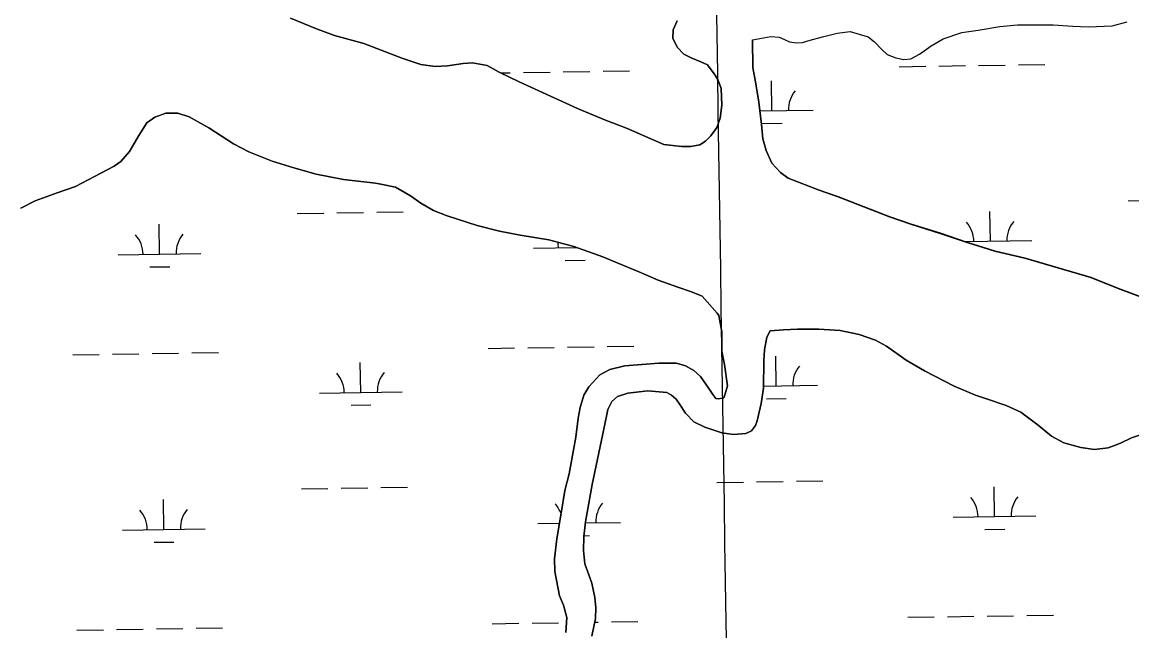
# Model space of a CAD drawing. Extents: x 3823584 to 3861785, y 301729 to 327625.
# Drawn here: x 3842841 to 3844182, y 311506 to 312242 of the extents above; entities that cross this region are included whole.
import ezdxf

# ---------------------------------------------------------------- set-up
doc = ezdxf.new("R2010")
doc.units = 0
for name, color, linetype in [('V-GRID-MAJR', 7, 'Continuous'), ('V-TOPO-SHOR', 7, 'Continuous'), ('V-WETL-SWMP', 7, 'Continuous')]:
    doc.layers.add(name, color=color, linetype=linetype)

msp = doc.modelspace()

# ---------------------------------------------------------------- linework, layer by layer
at = {"layer": 'V-GRID-MAJR'}
msp.add_spline([(3843755.052, 307401.218), (3843661.667, 313457.842), (3843568.228, 319517.936), (3843474.79, 325578.025), (3843474.736, 325581.498)], degree=3, dxfattribs=at)
at = {"layer": 'V-TOPO-SHOR'}
for points in [[(3843165.282, 312246.492), (3843196.667, 312233.57300000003), (3843218.577, 312225.553), (3843253.897, 312215.803), (3843300.872, 312197.999), (3843322.7770000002, 312190.772), (3843339.937, 312188.06200000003), (3843355.115, 312188.89400000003), (3843374.034, 312191.909), (3843385.071, 312192.732), (3843402.825, 312189.23600000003), (3843417.44, 312181.392), (3843441.526, 312169.635), (3843512.006, 312137.51), (3843545.96, 312123.219), (3843571.025, 312113.632)], [(3843571.025, 312113.632), (3843616.163, 312093.885), (3843637.823, 312091.391), (3843648.847, 312091.62), (3843659.667, 312093.424), (3843666.741, 312097.776), (3843673.219, 312104.488), (3843680.276, 312114.353), (3843684.3740000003, 312125.781), (3843686.494, 312141.337), (3843685.449, 312161.61100000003), (3843681.48, 312172.426), (3843677.128, 312179.5), (3843669.026, 312190.104), (3843661.14, 312194.018), (3843649.316, 312198.708), (3843640.6410000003, 312203.21), (3843632.349, 312211.453), (3843627.198, 312222.461), (3843627.563, 312232.5), (3843632.451, 312243.342)], [(3843768.2830000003, 312218.172), (3843776.751, 312216.821), (3843783.835, 312217.234), (3843793.276, 312220.01900000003), (3843807.832, 312224.195), (3843825.535, 312228.384), (3843841.275, 312230.59500000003), (3843863.146, 312223.966), (3843870.84, 312217.88800000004), (3843879.5300000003, 312208.858), (3843886.239, 312202.775), (3843896.686, 312198.477), (3843906.338, 312196.537), (3843914.799, 312197.547), (3843925.217, 312202.892), (3843939.162, 312212.972), (3843953.899, 312221.678), (3843976.122, 312229.223), (3843996.1920000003, 312232.039), (3844022.163, 312236.449), (3844043.415, 312238.677), (3844086.722, 312238.607), (3844110.35, 312237.104), (3844129.4450000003, 312235.98), (3844157.986, 312237.245), (3844175.886, 312242.023)], [(3843723.395, 312220.206), (3843745.626, 312224.603), (3843755.472, 312223.45), (3843761.977, 312220.714), (3843768.2830000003, 312218.172)], [(3843723.395, 312220.206), (3843723.886, 312187.137), (3843727.491, 312167.265), (3843731.099, 312145.032), (3843734.329, 312118.271), (3843735.955, 312100.756), (3843740.131, 312086.594), (3843746.8710000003, 312071.261), (3843757.336, 312060.07300000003), (3843766.6070000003, 312053.406), (3843804.0160000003, 312038.767)], [(3843662.483, 311910.647), (3843649.6520000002, 311916.129), (3843633.074, 311921.599), (3843609.3910000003, 311930.205), (3843585.11, 311940.58), (3843560.04, 311951.154), (3843542.47, 311958.396), (3843507.736, 311970.712), (3843477.5470000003, 311978.708), (3843442.8310000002, 311984.518), (3843417.5810000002, 311989.175), (3843390.9450000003, 311996.194), (3843354.435, 312007.914), (3843338.0530000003, 312014.37200000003), (3843322.847, 312023.002), (3843310.399, 312032.034), (3843292.231, 312042.231), (3843274.278, 312045.923), (3843267.967, 312047.28500000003), (3843229.114, 312051.705), (3843196.17, 312057.914), (3843169.333, 312065.918), (3843143.09, 312073.727), (3843114.862, 312085.077), (3843096.498, 312094.684), (3843066.671, 312114.113), (3843042.775, 312127.251), (3843028.961, 312131.745), (3843014.7660000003, 312131.702), (3843001.372, 312127.128), (3842991.734, 312120.001), (3842982.119, 312104.793), (3842970.74, 312085.634), (3842960.328, 312073.381), (3842952.261, 312067.63800000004), (3842928.64, 312055.346), (3842905.411, 312043.052), (3842883.551, 312035.691), (3842856.767, 312025.754), (3842839.443, 312016.831)], [(3843804.0160000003, 312038.767), (3843826.784, 312030.801), (3843888.762, 312006.538), (3843914.813, 311997.744), (3843950.137, 311986.61100000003), (3843981.5160000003, 311976.058), (3844016.248, 311964.923), (3844052.353, 311956.552), (3844132.071, 311933.328), (3844165.2320000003, 311920.02), (3844203.128, 311905.742)], [(3843498.0840000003, 311504.2), (3843499.0160000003, 311522.538), (3843495.225, 311537.315), (3843490.222, 311548.853), (3843484.694, 311578.014), (3843484.057, 311593.391), (3843487.139, 311617.64900000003), (3843492.173, 311648.619), (3843496.822, 311676.038), (3843502.088, 311696.162), (3843510.038, 311740.153), (3843512.7290000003, 311763.424), (3843515.058, 311776.24700000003), (3843519.7460000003, 311791.047), (3843525.826, 311801.316), (3843538.796, 311815.748), (3843551.199, 311822.093), (3843569.127, 311826.484), (3843610.322, 311829.761), (3843624.517, 311829.804), (3843631.419, 311829.628), (3843642.468, 311826.504), (3843652.737, 311821.016), (3843660.646, 311813.547), (3843669.753, 311800.167), (3843675.299, 311791.904), (3843679.256, 311786.98600000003), (3843681.8200000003, 311786.599), (3843687.1410000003, 311787.404), (3843689.306, 311788.594), (3843693.406, 311802.20900000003), (3843689.5840000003, 311828.02400000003), (3843686.182, 311844.379), (3843686.311, 311867.645), (3843682.705, 311887.349), (3843680.725, 311890.103), (3843662.483, 311910.647)], [(3844192.143, 311743.065), (3844181.112, 311739.68), (3844167.921, 311733.134), (3844160.833, 311730.353), (3844152.9560000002, 311727.371), (3844136.796, 311725.352), (3844120.227, 311727.668), (3844099.5100000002, 311733.521), (3844084.699, 311741.365), (3844068.4930000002, 311754.92100000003), (3844047.548, 311770.43200000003), (3844029.9760000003, 311778.661), (3844006.096, 311786.476), (3843992.6780000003, 311791.168), (3843967.211, 311801.935), (3843931.078, 311820.36), (3843908.958, 311833.505), (3843885.447, 311850.38800000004), (3843872.217, 311857.44800000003), (3843852.281, 311864.487), (3843829.202, 311869.15), (3843803.369, 311870.846), (3843777.738, 311870.967), (3843760.787, 311870.129), (3843744.622, 311868.896)], [(3843744.622, 311868.896), (3843740.901, 311861.19800000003), (3843737.79, 311846.00800000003), (3843737.042, 311832.597), (3843736.549, 311799.672), (3843733.844, 311780.934), (3843729.174, 311760.02), (3843727.218, 311754.495), (3843722.113, 311748.17100000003), (3843715.221, 311744.603), (3843700.4390000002, 311743.374), (3843686.434, 311745.502), (3843665.713, 311752.34), (3843652.681, 311759.004), (3843642.597, 311769.226), (3843635.468, 311779.654), (3843631.11, 311786.14900000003), (3843625.377, 311791.06), (3843620.046, 311794.199), (3843596.972, 311796.495), (3843572.926, 311793.665), (3843560.126, 311789.288), (3843553.6380000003, 311783.355), (3843548.538, 311773.678), (3843544.2660000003, 311751.98), (3843529.685, 311683.128), (3843521.538, 311638.154), (3843519.8170000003, 311620.207), (3843519.078, 311603.25), (3843520.901, 311587.482), (3843525.867, 311574.091), (3843529.449, 311563.771), (3843532.8510000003, 311546.826), (3843534.071, 311534.01300000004), (3843533.715, 311521.395), (3843529.242, 311500.088)]]:
    msp.add_lwpolyline(points, dxfattribs=at)
at = {"layer": 'V-WETL-SWMP'}
for p, q in [((3843419.17751614, 312180.54338356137), (3843430.818271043, 312180.7228691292)), ((3843446.816369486, 312180.9695393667), (3843478.812566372, 312181.462879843)), ((3843494.810664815, 312181.70955008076), (3843526.806861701, 312182.20289055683)), ((3843542.804960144, 312182.4495607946), (3843574.8011570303, 312182.94290127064)), ((3843900.6704237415, 312187.9673890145), (3843932.6666206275, 312188.46072949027)), ((3843948.6647190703, 312188.70739972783), (3843980.6609159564, 312189.2007402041)), ((3843996.6590143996, 312189.4474104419), (3844028.6552112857, 312189.94075091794)), ((3844044.6533097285, 312190.1874211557), (3844076.6495066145, 312190.68076163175)), ((3843746.8790804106, 312134.84809172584), (3843746.3240723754, 312170.84381322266)), ((3842991.734466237, 312120.0039459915), (3843001.3734661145, 312127.12994547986)), ((3843001.3734661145, 312127.12994547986), (3843014.7664660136, 312131.70394505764)), ((3843014.7664660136, 312131.70394505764), (3843028.9614659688, 312131.7459448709)), ((3843028.9614659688, 312131.7459448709), (3843042.7754659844, 312127.2529449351)), ((3843042.7754659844, 312127.2529449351), (3843066.6704660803, 312114.11494533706)), ((3843732.354771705, 312134.6241454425), (3843796.8731380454, 312135.6189362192)), ((3842982.1184664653, 312104.7939469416), (3842991.734466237, 312120.0039459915)), ((3843066.6704660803, 312114.11494533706), (3843096.49846624, 312094.6849460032)), ((3843735.118404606, 312119.2339229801), (3843759.11555227, 312119.60392833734)), ((3842970.7404667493, 312085.6359481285), (3842982.1184664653, 312104.7939469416)), ((3842960.328466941, 312073.38194892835), (3842970.7404667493, 312085.6359481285)), ((3843096.49846624, 312094.6849460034), (3843114.862466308, 312085.078946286)), ((3843114.862466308, 312085.0789462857), (3843143.0894663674, 312073.72794653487)), ((3842952.2624670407, 312067.63994934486), (3842960.328466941, 312073.38194892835)), ((3843143.0894663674, 312073.72794653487), (3843169.333466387, 312065.91994661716)), ((3842928.640467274, 312055.3469503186), (3842952.2624670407, 312067.63994934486)), ((3843169.333466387, 312065.91994661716), (3843196.1704664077, 312057.91694670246)), ((3843196.1704664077, 312057.91694670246), (3843229.1134663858, 312051.7059466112)), ((3842905.412467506, 312043.05395128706), (3842928.640467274, 312055.3469503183)), ((3843229.1134663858, 312051.7059466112), (3843267.966466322, 312047.28694634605)), ((3843267.966466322, 312047.28694634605), (3843274.2794663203, 312045.92494633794)), ((3843274.2794663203, 312045.92494633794), (3843292.2314663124, 312042.2329463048)), ((3842856.7664678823, 312025.7569528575), (3842883.5504676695, 312035.6939519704)), ((3842883.5504676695, 312035.6939519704), (3842905.412467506, 312043.05395128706)), ((3843292.2314663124, 312042.2329463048), (3843310.3994663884, 312032.0349466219)), ((3843310.3994663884, 312032.0349466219), (3843322.847466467, 312023.0029469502)), ((3842839.443468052, 312016.83395356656), (3842856.7664678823, 312025.7569528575)), ((3843322.847466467, 312023.0029469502), (3843338.053466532, 312014.3729472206)), ((3844177.10775677, 312026.0359478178), (3844209.1039536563, 312026.5292882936)), ((3843173.411284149, 312010.5606451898), (3843205.407480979, 312011.05398566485)), ((3843221.4055793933, 312011.30065590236), (3843253.4017762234, 312011.7939963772)), ((3843269.3998746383, 312012.040666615), (3843301.3960714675, 312012.5340070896)), ((3843338.053466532, 312014.3729472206), (3843354.436466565, 312007.91594735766)), ((3843354.436466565, 312007.9159473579), (3843390.945466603, 311996.1949475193)), ((3844010.7794180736, 311977.03585860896), (3844010.224410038, 312013.031580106)), ((3843007.0829463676, 311961.5605572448), (3843006.527937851, 311997.55627776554)), ((3843390.945466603, 311996.19494751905), (3843417.5814666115, 311989.17694755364)), ((3843417.5814666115, 311989.17694755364), (3843442.8314665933, 311984.5199474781)), ((3843442.8314665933, 311984.5199474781), (3843477.5474665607, 311978.7089473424)), ((3843477.5474665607, 311978.7089473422), (3843507.7364665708, 311970.7149473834)), ((3843980.619816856, 311976.57083609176), (3844060.773475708, 311977.80670310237)), ((3843458.937237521, 311968.5275731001), (3843511.614529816, 311969.33978964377)), ((3843507.7364665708, 311970.7149473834), (3843542.4714666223, 311958.3979476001)), ((3843508.9312950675, 311969.2984175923), (3843508.9159024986, 311970.2967204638)), ((3842957.088888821, 311960.78971275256), (3843057.077003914, 311962.33140173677)), ((3843497.1706194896, 311953.6842492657), (3843521.1677671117, 311954.05425462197)), ((3843542.4714666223, 311958.3979476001), (3843560.040466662, 311951.15494776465)), ((3843560.040466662, 311951.15494776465), (3843585.1104667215, 311940.58294801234)), ((3842995.32227079, 311945.94638891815), (3843019.319418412, 311946.3163942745)), ((3843585.1104667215, 311940.58294801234), (3843609.390466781, 311930.2059482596)), ((3843609.390466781, 311930.2059482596), (3843633.074466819, 311921.6019484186)), ((3843633.074466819, 311921.6019484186), (3843649.652466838, 311916.13094849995)), ((3843649.652466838, 311916.13094849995), (3843662.483466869, 311910.64894863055)), ((3843662.483466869, 311910.6489486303), (3843680.724467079, 311890.10494950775)), ((3843680.7244670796, 311890.10494950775), (3843682.7044671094, 311887.3509496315)), ((3843682.7044671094, 311887.3509496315), (3843686.3114673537, 311867.6459506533)), ((3843744.6234671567, 311868.89894982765), (3843760.78646709, 311870.1299495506)), ((3843760.78646709, 311870.1299495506), (3843777.739467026, 311870.9689492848)), ((3843777.739467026, 311870.9689492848), (3843803.3694669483, 311870.8479489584)), ((3843803.3694669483, 311870.8479489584), (3843829.2024668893, 311869.15094871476)), ((3843829.2024668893, 311869.15094871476), (3843852.2824668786, 311864.4879486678)), ((3843686.3114673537, 311867.6459506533), (3843686.1834676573, 311844.3809519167)), ((3843737.7914674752, 311846.0089511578), (3843740.900467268, 311861.19895029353)), ((3843740.900467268, 311861.19895029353), (3843744.6234671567, 311868.89894982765)), ((3843852.2824668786, 311864.4879486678), (3843872.2164669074, 311857.44894879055)), ((3843872.2164669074, 311857.44894879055), (3843885.446466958, 311850.3909490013)), ((3843046.085653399, 311842.07666057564), (3843078.081850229, 311842.5700010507)), ((3843403.9511163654, 311847.5944887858), (3843435.947313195, 311848.08782926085)), ((3843451.94541161, 311848.33449949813), (3843483.9416084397, 311848.8278399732)), ((3843499.939706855, 311849.0745102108), (3843531.9359036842, 311849.56785068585)), ((3843547.934002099, 311849.81452092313), (3843579.930198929, 311850.3078613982)), ((3843686.1834676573, 311844.3809519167), (3843689.5844678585, 311828.02695275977)), ((3843737.0424676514, 311832.5999518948), (3843737.7914674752, 311846.0089511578)), ((3843885.446466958, 311850.3909490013), (3843908.9584671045, 311833.50594961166)), ((3842902.1027676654, 311839.8566284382), (3842934.098964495, 311840.3499689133)), ((3842950.09706291, 311840.59663915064), (3842982.09325974, 311841.0899796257)), ((3842998.0913581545, 311841.3366498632), (3843030.0875549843, 311841.82999033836)), ((3843250.159773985, 311794.4751928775), (3843249.6047654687, 311830.470913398)), ((3843610.322468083, 311829.76295369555), (3843569.1264682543, 311826.48595440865)), ((3843624.5174680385, 311829.8059535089), (3843610.322468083, 311829.76295369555)), ((3843631.418468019, 311829.62895342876), (3843624.5174680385, 311829.8059535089)), ((3843642.4684680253, 311826.5069534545), (3843631.418468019, 311829.62895342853)), ((3843736.5484680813, 311799.6729536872), (3843737.042467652, 311832.5999518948)), ((3843752.008122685, 311802.2130532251), (3843751.4531141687, 311838.2087737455)), ((3843908.9584671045, 311833.50594961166), (3843931.0784672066, 311820.36195003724)), ((3843538.796468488, 311815.7499553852), (3843525.8274687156, 311801.31895633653)), ((3843551.1984683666, 311822.09595487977), (3843538.796468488, 311815.7499553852)), ((3843569.1264682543, 311826.48595440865), (3843551.1984683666, 311822.09595487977)), ((3843652.7364680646, 311821.0169536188), (3843642.4684680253, 311826.5069534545)), ((3843660.6454681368, 311813.54895392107), (3843652.7364680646, 311821.0169536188)), ((3843689.5844678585, 311828.02695275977), (3843693.4064681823, 311802.21095411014)), ((3843931.0784672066, 311820.36195003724), (3843967.2124673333, 311801.936950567)), ((3843669.7544682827, 311800.16995452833), (3843660.6454681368, 311813.54895392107)), ((3843693.406468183, 311802.21095411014), (3843689.3064683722, 311788.59595490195)), ((3843736.583008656, 311801.97521767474), (3843802.0021802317, 311802.98389771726)), ((3843200.1657164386, 311793.70434838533), (3843300.1538315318, 311795.2460373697)), ((3843519.746468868, 311791.0489569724), (3843515.0584690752, 311776.24795783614)), ((3843525.8274687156, 311801.31895633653), (3843519.7464688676, 311791.0489569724)), ((3843553.637468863, 311783.3569569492), (3843560.1254687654, 311789.29095654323)), ((3843560.1254687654, 311789.29095654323), (3843572.9274686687, 311793.6669561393)), ((3843572.9274686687, 311793.6669561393), (3843596.9724685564, 311796.4979556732)), ((3843596.9724685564, 311796.4979556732), (3843620.0464685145, 311794.200955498)), ((3843620.0464685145, 311794.200955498), (3843625.378468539, 311791.0619555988)), ((3843625.378468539, 311791.06195559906), (3843631.110468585, 311786.15095579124)), ((3843675.2994683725, 311791.90595490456), (3843669.7544682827, 311800.16995452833)), ((3843679.2564684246, 311786.98795511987), (3843675.2994683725, 311791.90595490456)), ((3843733.8444683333, 311780.93595473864), (3843736.5484680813, 311799.6729536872)), ((3843967.2124673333, 311801.936950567), (3843992.677467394, 311791.16995082)), ((3843992.677467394, 311791.16995082), (3844006.097467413, 311786.4779509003)), ((3843238.399098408, 311778.8610245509), (3843262.39624603, 311779.23102990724)), ((3843515.0584690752, 311776.24795783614), (3843512.7304692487, 311763.4259585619)), ((3843548.5394690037, 311773.6809575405), (3843553.637468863, 311783.3569569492)), ((3843631.110468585, 311786.150955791), (3843635.4674686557, 311779.65695608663)), ((3843635.4674686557, 311779.65695608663), (3843642.596468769, 311769.22895655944)), ((3843681.820468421, 311786.6019551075), (3843679.2564684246, 311786.98795511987)), ((3843687.1414683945, 311787.40595499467), (3843681.820468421, 311786.6019551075)), ((3843689.3064683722, 311788.59595490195), (3843687.1414683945, 311787.40595499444)), ((3843729.1744686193, 311760.0229559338), (3843733.8444683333, 311780.93595473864)), ((3843740.2474471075, 311786.5988848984), (3843764.2445947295, 311786.96889025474)), ((3844006.097467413, 311786.4779509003), (3844029.976467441, 311778.6629510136)), ((3844029.976467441, 311778.6629510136), (3844047.5484674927, 311770.4339512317)), ((3843512.7304692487, 311763.4259585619), (3843510.0394695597, 311740.1539598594)), ((3843544.2664692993, 311751.98195877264), (3843548.539469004, 311773.6809575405)), ((3843642.596468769, 311769.22895655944), (3843652.6814688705, 311759.00695698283)), ((3844047.5484674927, 311770.4339512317), (3844068.4924676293, 311754.9219518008)), ((3843529.6854702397, 311683.1309626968), (3843544.2664692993, 311751.98195877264)), ((3843652.6814688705, 311759.00695698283), (3843665.713468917, 311752.34295717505)), ((3843665.713468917, 311752.34295717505), (3843686.435468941, 311745.5039572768)), ((3843722.112468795, 311748.17295666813), (3843727.219468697, 311754.4969562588)), ((3843727.219468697, 311754.4969562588), (3843729.1744686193, 311760.0229559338)), ((3844068.4924676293, 311754.9219518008), (3844084.6994677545, 311741.3659523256)), ((3843510.0394695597, 311740.1539598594), (3843502.0874701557, 311696.1639623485)), ((3843686.435468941, 311745.5039572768), (3843700.439468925, 311743.3769572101)), ((3843700.439468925, 311743.3769572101), (3843715.222468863, 311744.6039569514)), ((3843715.222468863, 311744.6039569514), (3843722.112468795, 311748.17295666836)), ((3844084.6994677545, 311741.3659523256), (3844099.509467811, 311733.5239525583)), ((3844167.922467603, 311733.13595169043), (3844181.1124674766, 311739.680951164)), ((3844181.1124674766, 311739.680951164), (3844192.1434673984, 311743.06595083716)), ((3844099.509467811, 311733.5239525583), (3844120.2274678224, 311727.6709526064)), ((3844120.2274678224, 311727.6709526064), (3844136.795467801, 311725.35395251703)), ((3844136.795467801, 311725.35395251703), (3844152.956467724, 311727.37395219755)), ((3844152.956467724, 311727.37395219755), (3844160.833467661, 311730.3549519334)), ((3844160.833467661, 311730.3549519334), (3844167.922467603, 311733.1359516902)), ((3843502.087470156, 311696.1639623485), (3843496.823470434, 311676.0389635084)), ((3843521.538470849, 311638.15496524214), (3843529.6854702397, 311683.1309626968)), ((3843680.3884511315, 311685.66305208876), (3843712.3846479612, 311686.15639256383)), ((3843728.382746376, 311686.40306280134), (3843760.378943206, 311686.8964032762)), ((3843776.37704162, 311687.143073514), (3843808.37323845, 311687.6364139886)), ((3843178.5401024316, 311677.92519174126), (3843210.5362992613, 311678.41853221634)), ((3843226.5343976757, 311678.66520245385), (3843258.5305945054, 311679.1585429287)), ((3843274.5286929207, 311679.4052131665), (3843306.52488975, 311679.8985536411)), ((3843496.823470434, 311676.0389635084), (3843492.173470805, 311648.6209650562)), ((3844015.9084620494, 311644.4008244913), (3844015.3534535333, 311680.396545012)), ((3843012.2117646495, 311628.92510379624), (3843011.6567561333, 311664.92082431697)), ((3843492.173470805, 311648.6209650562), (3843487.139471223, 311617.65196680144)), ((3843965.914404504, 311643.6299799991), (3844065.9025195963, 311645.17166898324)), ((3842962.2177071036, 311628.15425930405), (3843062.205822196, 311629.6959482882)), ((3843464.0660558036, 311635.89211965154), (3843490.1698256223, 311636.2946064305)), ((3843519.817471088, 311620.208966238), (3843521.538470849, 311638.15496524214)), ((3843521.406252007, 311636.77623221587), (3843564.0541708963, 311637.43380863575)), ((3844004.1477864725, 311628.7866561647), (3844028.1449340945, 311629.15666152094)), ((3843487.139471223, 311617.65196680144), (3843484.057471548, 311593.3929681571)), ((3843519.078471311, 311603.2509671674), (3843519.8174710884, 311620.208966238)), ((3843519.9240701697, 311621.3205451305), (3843526.2965853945, 311621.41880117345)), ((3843000.4510890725, 311613.31093546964), (3843024.4482366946, 311613.68094082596)), ((3843520.90047151, 311587.48396799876), (3843519.078471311, 311603.2509671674)), ((3843484.057471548, 311593.3929681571), (3843484.6944717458, 311578.01696898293)), ((3843484.6944717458, 311578.01696898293), (3843490.2224721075, 311548.85397049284)), ((3843525.868471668, 311574.0929686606), (3843520.90047151, 311587.48396799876)), ((3843529.4484717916, 311563.7719691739), (3843525.868471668, 311574.0929686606)), ((3843532.8504720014, 311546.8269700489), (3843529.4484717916, 311563.7719691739)), ((3843490.2224721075, 311548.85397049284), (3843495.2254722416, 311537.3159710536)), ((3843495.2254722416, 311537.3159710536), (3843499.0154724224, 311522.5399718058)), ((3843534.071472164, 311534.01597072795), (3843532.8504720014, 311546.8269700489)), ((3843533.714472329, 311521.3969714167), (3843534.071472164, 311534.01597072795)), ((3843499.0154724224, 311522.5399718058), (3843498.083472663, 311504.20197281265)), ((3843529.2434726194, 311500.0909726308), (3843533.714472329, 311521.3969714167)), ((3843910.928283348, 311522.6968956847), (3843942.924480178, 311523.19023615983)), ((3843958.9225785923, 311523.4369063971), (3843990.918775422, 311523.9302468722)), ((3844006.916873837, 311524.17691710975), (3844038.9130706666, 311524.67025758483)), ((3844054.911169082, 311524.9169278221), (3844086.9073659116, 311525.4102682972)), ((3842907.2315859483, 311507.2211749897), (3842939.227782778, 311507.7145154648)), ((3842955.2258811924, 311507.96118570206), (3842987.222078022, 311508.4545261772)), ((3843003.220176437, 311508.7011964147), (3843035.216373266, 311509.1945368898)), ((3843051.2144716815, 311509.4412071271), (3843083.2106685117, 311509.9345476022)), ((3843409.079934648, 311514.9590353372), (3843441.0761314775, 311515.4523758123)), ((3843457.0742298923, 311515.6990460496), (3843489.070426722, 311516.1923865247)), ((3843532.7636785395, 311516.86608064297), (3843537.0647219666, 311516.9323972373)), ((3843553.062820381, 311517.1790674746), (3843585.059017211, 311517.6724079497))]:
    msp.add_line(p, q, dxfattribs=at)
for points in [[(3843385.072, 312192.731), (3843374.034, 312191.909), (3843355.116, 312188.895), (3843339.938, 312188.06200000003), (3843322.7770000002, 312190.771), (3843300.8710000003, 312198), (3843253.896, 312215.802), (3843218.576, 312225.554), (3843196.668, 312233.57300000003), (3843165.282, 312246.491)], [(3843632.451, 312243.342), (3843627.562, 312232.501), (3843627.198, 312222.46), (3843632.349, 312211.452), (3843640.6410000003, 312203.20900000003), (3843649.316, 312198.707), (3843661.14, 312194.018), (3843669.026, 312190.105), (3843677.128, 312179.499), (3843681.48, 312172.425), (3843685.449, 312161.61100000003), (3843686.494, 312141.338), (3843684.375, 312125.781), (3843680.275, 312114.352), (3843673.218, 312104.488), (3843666.741, 312097.776), (3843659.668, 312093.424), (3843648.847, 312091.621), (3843637.824, 312091.391), (3843616.163, 312093.886), (3843571.026, 312113.63300000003), (3843545.9590000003, 312123.219), (3843512.006, 312137.51), (3843441.5270000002, 312169.634), (3843417.4390000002, 312181.392), (3843402.826, 312189.235), (3843385.072, 312192.731)], [(3843723.395, 312220.205), (3843745.626, 312224.602), (3843755.472, 312223.45), (3843761.9760000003, 312220.713), (3843768.282, 312218.173), (3843776.751, 312216.82), (3843783.836, 312217.235), (3843793.2770000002, 312220.01900000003), (3843807.8310000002, 312224.196), (3843825.535, 312228.38300000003), (3843841.276, 312230.59500000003), (3843863.146, 312223.967), (3843870.841, 312217.88800000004), (3843879.5300000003, 312208.858), (3843886.24, 312202.776), (3843896.686, 312198.476), (3843906.338, 312196.537), (3843914.799, 312197.54600000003), (3843925.216, 312202.892), (3843939.162, 312212.973), (3843953.9, 312221.678), (3843976.122, 312229.224), (3843996.1920000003, 312232.04), (3844022.163, 312236.44800000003), (3844043.416, 312238.676), (3844086.722, 312238.608), (3844110.349, 312237.103), (3844129.446, 312235.979), (3844157.986, 312237.245), (3844175.8850000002, 312242.023)], [(3844203.502, 311905.828), (3844165.606, 311920.107), (3844132.444, 311933.415), (3844052.725, 311956.64), (3844016.6210000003, 311965.01), (3843981.889, 311976.14400000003), (3843950.5100000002, 311986.697), (3843915.186, 311997.83), (3843889.136, 312006.625), (3843827.157, 312030.887), (3843804.017, 312038.768), (3843766.608, 312053.406), (3843757.336, 312060.072), (3843746.87, 312071.261), (3843740.131, 312086.59500000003), (3843735.955, 312100.756), (3843734.328, 312118.27), (3843731.099, 312145.032), (3843727.49, 312167.265), (3843723.887, 312187.136), (3843723.395, 312220.205)]]:
    msp.add_lwpolyline(points, dxfattribs=at)
for centre, radius, start, end in [((3843802.10813105, 312136.1745127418), 35.246287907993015, 140.1115346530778, 181.65519298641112), ((3843955.5357274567, 311976.65893110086), 35.24628790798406, 0.11153765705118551, 41.65519599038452), ((3844066.0084687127, 311978.36227962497), 35.246287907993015, 140.1115346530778, 181.65519298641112), ((3842951.8392558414, 311961.1836297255), 35.24628790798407, 0.11153767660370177, 41.655196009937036), ((3843062.311996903, 311962.88697824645), 35.24628790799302, 140.11153463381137, 181.6551929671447), ((3843453.6876045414, 311968.921490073), 35.24628790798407, 0.11153767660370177, 11.382123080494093), ((3843194.9160834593, 311794.0982653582), 35.24628790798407, 0.11153767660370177, 41.655196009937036), ((3843305.388824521, 311795.8016138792), 35.24628790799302, 140.11153463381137, 181.6551929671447), ((3843807.2371732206, 311803.5394742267), 35.24628790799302, 140.11153463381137, 181.6551929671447), ((3844071.1375125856, 311645.7272454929), 35.24628790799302, 140.11153463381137, 181.6551929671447), ((3843458.816422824, 311636.28603662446), 35.24628790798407, 19.366652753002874, 41.65519600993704), ((3843569.289163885, 311637.9893851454), 35.24628790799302, 140.11153463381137, 181.6551929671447), ((3843960.6647715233, 311644.02389697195), 35.24628790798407, 0.11153767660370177, 41.655196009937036), ((3842956.9680741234, 311628.5481762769), 35.24628790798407, 0.11153767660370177, 41.655196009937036), ((3843067.4408151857, 311630.25152479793), 35.24628790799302, 140.11153463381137, 181.6551929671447)]:
    msp.add_arc(centre, radius, start, end, dxfattribs=at)

doc.saveas('drawing.dxf')
